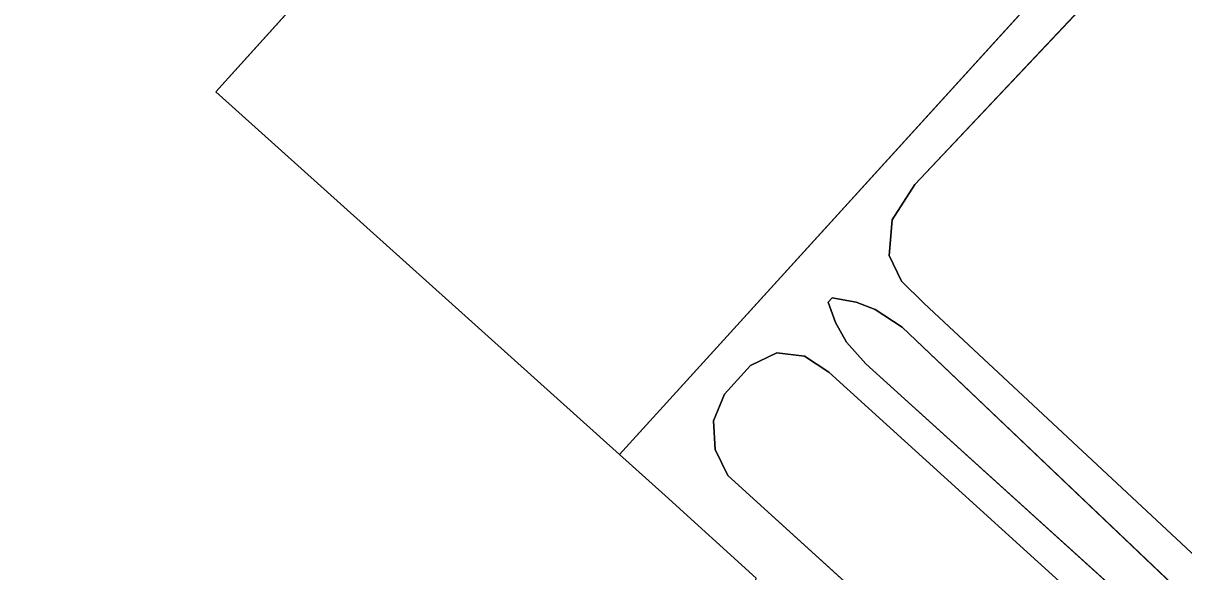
# Model space of a CAD drawing. Extents: x -689422 to -685210, y -987725 to -982160.
# Drawn here: x -685954.8 to -685835.2, y -986604.2 to -986547.7 of the extents above; entities that cross this region are included whole.
import ezdxf

# ---------------------------------------------------------------- set-up
doc = ezdxf.new("R2010")
doc.units = 0
for name, color, linetype in [('KN_Hranice_parcel', 7, 'Continuous'), ('KN_Polygon parcely', 7, 'Continuous'), ('KN_POZEMKY_ORNA PUDA', 7, 'Continuous'), ('KN_POZEMKY_OSTATNI PLOCHA', 7, 'Continuous'), ('KN_VYUZITI_17_ostatni plocha_ostatni komunikace', 7, 'Continuous'), ('KN_VYUZITI_23_ostatni plocha_manipulacni plocha', 7, 'Continuous')]:
    doc.layers.add(name, color=color, linetype=linetype)

msp = doc.modelspace()

# ---------------------------------------------------------------- linework, layer by layer
at = {"layer": 'KN_Hranice_parcel'}
for p, q in [((-685934.98, -986554.78), (-685848.74, -986459.34)), ((-685893.37, -986592.13), (-685934.98, -986554.78))]:
    msp.add_line(p, q, dxfattribs=at)
for points in [[(-685841.34, -986534.97), (-685893.37, -986592.13)], [(-685793.87, -986572.46), (-685795.54, -986570.8), (-685830.17, -986538.49), (-685833.94, -986536.67), (-685837.41, -986537.24), (-685862.9, -986564.33), (-685865.26, -986567.98), (-685865.54, -986571.63), (-685864.29, -986574.3), (-685861.93, -986576.57), (-685832.87, -986603.68), (-685830.98, -986601.57), (-685830.64, -986601.99)], [(-685829.23, -986612.29), (-685864.22, -986579.01), (-685867, -986577.2), (-685868.94, -986576.46), (-685871.42, -986576.01), (-685871.83, -986576.44), (-685871.1, -986578.55), (-685869.94, -986580.56), (-685867.96, -986582.81), (-685836.12, -986611.62), (-685838.33, -986613.99), (-685871.76, -986583.66), (-685874.27, -986582.03), (-685877.12, -986581.68), (-685879.85, -986582.97), (-685882.53, -986585.94), (-685883.67, -986588.69), (-685883.51, -986591.63), (-685882.19, -986594.3), (-685844.06, -986628.94)], [(-685879.25, -986604.88), (-685888.64, -986596.36), (-685893.37, -986592.13)]]:
    msp.add_lwpolyline(points, dxfattribs=at)
at = {"layer": 'KN_Polygon parcely'}
for points in [[(-686030, -986857.27), (-685896.42, -986709.33), (-685879.25, -986604.88), (-685888.64, -986596.36), (-685893.37, -986592.13), (-685934.98, -986554.78), (-685848.74, -986459.34), (-685824.6, -986333.83), (-685808.02, -986261.49), (-685804.53, -986262.81), (-685805.53, -986255.07), (-685812.11, -986245.12), (-685839.77, -986231.67)], [(-685848.74, -986459.34), (-685934.98, -986554.78), (-685893.37, -986592.13), (-685841.34, -986534.97)], [(-685841.34, -986534.97), (-685893.37, -986592.13), (-685888.64, -986596.36), (-685879.25, -986604.88)], [(-685826.51, -986609.29), (-685827.28, -986608.39), (-685825.58, -986606.62), (-685830.64, -986601.99), (-685830.98, -986601.57), (-685832.87, -986603.68), (-685861.93, -986576.57), (-685864.29, -986574.3), (-685865.54, -986571.63), (-685865.26, -986567.98), (-685862.9, -986564.33), (-685837.41, -986537.24)], [(-685836.12, -986611.62), (-685867.96, -986582.81), (-685869.94, -986580.56), (-685871.1, -986578.55), (-685871.83, -986576.44), (-685871.42, -986576.01), (-685868.94, -986576.46), (-685867, -986577.2), (-685864.22, -986579.01), (-685829.23, -986612.29)], [(-685844.06, -986628.94), (-685882.19, -986594.3), (-685883.51, -986591.63), (-685883.67, -986588.69), (-685882.53, -986585.94), (-685879.85, -986582.97), (-685877.12, -986581.68), (-685874.27, -986582.03), (-685871.76, -986583.66), (-685838.33, -986613.99)]]:
    msp.add_lwpolyline(points, dxfattribs=at)
for points in [[(-685793.87, -986572.46), (-685795.54, -986570.8), (-685830.17, -986538.49), (-685833.94, -986536.67), (-685837.41, -986537.24), (-685862.9, -986564.33), (-685865.26, -986567.98), (-685865.54, -986571.63), (-685864.29, -986574.3), (-685861.93, -986576.57), (-685832.87, -986603.68), (-685830.98, -986601.57), (-685830.64, -986601.99), (-685823.96, -986594.51), (-685818.85, -986599.07), (-685825.58, -986606.62), (-685827.28, -986608.39), (-685826.51, -986609.29)], [(-685829.23, -986612.29), (-685864.22, -986579.01), (-685867, -986577.2), (-685868.94, -986576.46), (-685871.42, -986576.01), (-685871.83, -986576.44), (-685871.1, -986578.55), (-685869.94, -986580.56), (-685867.96, -986582.81), (-685836.12, -986611.62), (-685838.33, -986613.99), (-685871.76, -986583.66), (-685874.27, -986582.03), (-685877.12, -986581.68), (-685879.85, -986582.97), (-685882.53, -986585.94), (-685883.67, -986588.69), (-685883.51, -986591.63), (-685882.19, -986594.3), (-685844.06, -986628.94)]]:
    msp.add_lwpolyline(points, close=True, dxfattribs=at)
at = {"layer": 'KN_POZEMKY_ORNA PUDA'}
for p, q in [((-685848.74, -986459.34), (-685934.98, -986554.78)), ((-685934.98, -986554.78), (-685893.37, -986592.13)), ((-685893.37, -986592.13), (-685888.64, -986596.36)), ((-685888.64, -986596.36), (-685879.25, -986604.88))]:
    msp.add_line(p, q, dxfattribs=at)
at = {"layer": 'KN_POZEMKY_OSTATNI PLOCHA'}
for p, q in [((-685934.98, -986554.78), (-685848.74, -986459.34)), ((-685893.37, -986592.13), (-685841.34, -986534.97)), ((-685841.34, -986534.97), (-685893.37, -986592.13)), ((-685862.9, -986564.33), (-685837.41, -986537.24)), ((-685837.41, -986537.24), (-685862.9, -986564.33)), ((-685893.37, -986592.13), (-685934.98, -986554.78)), ((-685865.26, -986567.98), (-685862.9, -986564.33)), ((-685862.9, -986564.33), (-685865.26, -986567.98)), ((-685865.54, -986571.63), (-685865.26, -986567.98)), ((-685865.26, -986567.98), (-685865.54, -986571.63)), ((-685864.29, -986574.3), (-685865.54, -986571.63)), ((-685865.54, -986571.63), (-685864.29, -986574.3)), ((-685861.93, -986576.57), (-685864.29, -986574.3)), ((-685864.29, -986574.3), (-685861.93, -986576.57)), ((-685871.83, -986576.44), (-685871.42, -986576.01)), ((-685871.42, -986576.01), (-685871.83, -986576.44)), ((-685871.42, -986576.01), (-685868.94, -986576.46)), ((-685868.94, -986576.46), (-685871.42, -986576.01)), ((-685871.1, -986578.55), (-685871.83, -986576.44)), ((-685871.83, -986576.44), (-685871.1, -986578.55)), ((-685868.94, -986576.46), (-685867, -986577.2)), ((-685867, -986577.2), (-685868.94, -986576.46)), ((-685867, -986577.2), (-685864.22, -986579.01)), ((-685864.22, -986579.01), (-685867, -986577.2)), ((-685832.87, -986603.68), (-685861.93, -986576.57)), ((-685861.93, -986576.57), (-685832.87, -986603.68)), ((-685869.94, -986580.56), (-685871.1, -986578.55)), ((-685871.1, -986578.55), (-685869.94, -986580.56)), ((-685864.22, -986579.01), (-685829.23, -986612.29)), ((-685829.23, -986612.29), (-685864.22, -986579.01)), ((-685867.96, -986582.81), (-685869.94, -986580.56)), ((-685869.94, -986580.56), (-685867.96, -986582.81)), ((-685879.85, -986582.97), (-685877.12, -986581.68)), ((-685877.12, -986581.68), (-685879.85, -986582.97)), ((-685877.12, -986581.68), (-685874.27, -986582.03)), ((-685874.27, -986582.03), (-685877.12, -986581.68)), ((-685882.53, -986585.94), (-685879.85, -986582.97)), ((-685879.85, -986582.97), (-685882.53, -986585.94)), ((-685874.27, -986582.03), (-685871.76, -986583.66)), ((-685871.76, -986583.66), (-685874.27, -986582.03)), ((-685836.12, -986611.62), (-685867.96, -986582.81)), ((-685867.96, -986582.81), (-685836.12, -986611.62)), ((-685871.76, -986583.66), (-685838.33, -986613.99)), ((-685838.33, -986613.99), (-685871.76, -986583.66)), ((-685883.67, -986588.69), (-685882.53, -986585.94)), ((-685882.53, -986585.94), (-685883.67, -986588.69)), ((-685883.51, -986591.63), (-685883.67, -986588.69)), ((-685883.67, -986588.69), (-685883.51, -986591.63)), ((-685888.64, -986596.36), (-685893.37, -986592.13)), ((-685882.19, -986594.3), (-685883.51, -986591.63)), ((-685883.51, -986591.63), (-685882.19, -986594.3)), ((-685844.06, -986628.94), (-685882.19, -986594.3)), ((-685882.19, -986594.3), (-685844.06, -986628.94)), ((-685879.25, -986604.88), (-685888.64, -986596.36))]:
    msp.add_line(p, q, dxfattribs=at)
at = {"layer": 'KN_VYUZITI_17_ostatni plocha_ostatni komunikace'}
for p, q in [((-685893.37, -986592.13), (-685841.34, -986534.97)), ((-685837.41, -986537.24), (-685862.9, -986564.33)), ((-685862.9, -986564.33), (-685865.26, -986567.98)), ((-685865.26, -986567.98), (-685865.54, -986571.63)), ((-685865.54, -986571.63), (-685864.29, -986574.3)), ((-685864.29, -986574.3), (-685861.93, -986576.57)), ((-685871.42, -986576.01), (-685871.83, -986576.44)), ((-685868.94, -986576.46), (-685871.42, -986576.01)), ((-685871.83, -986576.44), (-685871.1, -986578.55)), ((-685867, -986577.2), (-685868.94, -986576.46)), ((-685864.22, -986579.01), (-685867, -986577.2)), ((-685861.93, -986576.57), (-685832.87, -986603.68)), ((-685871.1, -986578.55), (-685869.94, -986580.56)), ((-685829.23, -986612.29), (-685864.22, -986579.01)), ((-685869.94, -986580.56), (-685867.96, -986582.81)), ((-685877.12, -986581.68), (-685879.85, -986582.97)), ((-685874.27, -986582.03), (-685877.12, -986581.68)), ((-685879.85, -986582.97), (-685882.53, -986585.94)), ((-685871.76, -986583.66), (-685874.27, -986582.03)), ((-685867.96, -986582.81), (-685836.12, -986611.62)), ((-685838.33, -986613.99), (-685871.76, -986583.66)), ((-685882.53, -986585.94), (-685883.67, -986588.69)), ((-685883.67, -986588.69), (-685883.51, -986591.63)), ((-685888.64, -986596.36), (-685893.37, -986592.13)), ((-685883.51, -986591.63), (-685882.19, -986594.3)), ((-685882.19, -986594.3), (-685844.06, -986628.94)), ((-685879.25, -986604.88), (-685888.64, -986596.36))]:
    msp.add_line(p, q, dxfattribs=at)
at = {"layer": 'KN_VYUZITI_23_ostatni plocha_manipulacni plocha'}
for p, q in [((-685934.98, -986554.78), (-685848.74, -986459.34)), ((-685841.34, -986534.97), (-685893.37, -986592.13)), ((-685862.9, -986564.33), (-685837.41, -986537.24)), ((-685893.37, -986592.13), (-685934.98, -986554.78)), ((-685865.26, -986567.98), (-685862.9, -986564.33)), ((-685865.54, -986571.63), (-685865.26, -986567.98)), ((-685864.29, -986574.3), (-685865.54, -986571.63)), ((-685861.93, -986576.57), (-685864.29, -986574.3)), ((-685871.83, -986576.44), (-685871.42, -986576.01)), ((-685871.42, -986576.01), (-685868.94, -986576.46)), ((-685871.1, -986578.55), (-685871.83, -986576.44)), ((-685868.94, -986576.46), (-685867, -986577.2)), ((-685867, -986577.2), (-685864.22, -986579.01)), ((-685832.87, -986603.68), (-685861.93, -986576.57)), ((-685869.94, -986580.56), (-685871.1, -986578.55)), ((-685864.22, -986579.01), (-685829.23, -986612.29)), ((-685867.96, -986582.81), (-685869.94, -986580.56)), ((-685879.85, -986582.97), (-685877.12, -986581.68)), ((-685877.12, -986581.68), (-685874.27, -986582.03)), ((-685882.53, -986585.94), (-685879.85, -986582.97)), ((-685874.27, -986582.03), (-685871.76, -986583.66)), ((-685836.12, -986611.62), (-685867.96, -986582.81)), ((-685871.76, -986583.66), (-685838.33, -986613.99)), ((-685883.67, -986588.69), (-685882.53, -986585.94)), ((-685883.51, -986591.63), (-685883.67, -986588.69)), ((-685882.19, -986594.3), (-685883.51, -986591.63)), ((-685844.06, -986628.94), (-685882.19, -986594.3))]:
    msp.add_line(p, q, dxfattribs=at)

doc.saveas('drawing.dxf')
